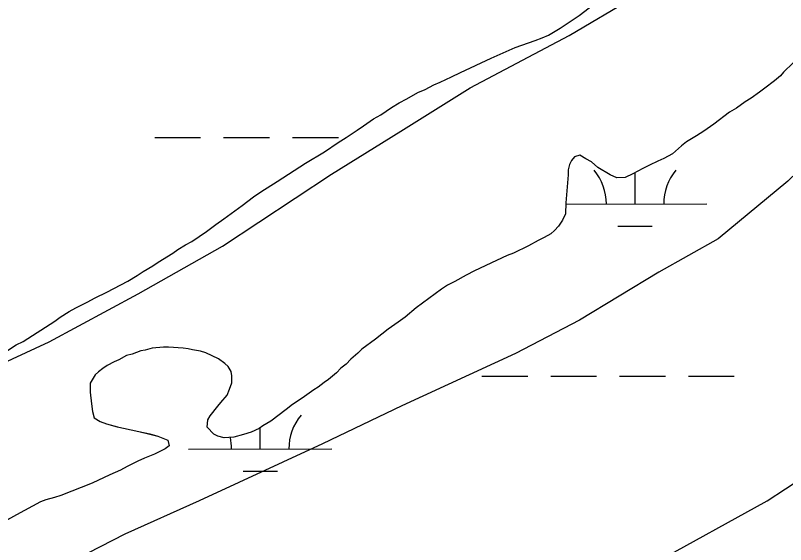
# Model space of a CAD drawing. Extents: x 3279314 to 3317160, y 734079 to 759431.
# Drawn here: x 3302578 to 3303115, y 742266 to 742636 of the extents above; entities that cross this region are included whole.
import ezdxf

# ---------------------------------------------------------------- set-up
doc = ezdxf.new("R2010")
doc.units = 0
for name, color, linetype in [('V-SITE-VEGE', 7, 'Continuous'), ('V-TOPO-SHOR', 7, 'Continuous'), ('V-WETL-SWMP', 7, 'Continuous')]:
    doc.layers.add(name, color=color, linetype=linetype)

msp = doc.modelspace()

# ---------------------------------------------------------------- linework, layer by layer
at = {"layer": 'V-SITE-VEGE'}
for points in [[(3302572.85, 742401.85), (3302578.95, 742405.7), (3302583.77, 742408.01), (3302605.87, 742422.13), (3302609.68, 742424.95), (3302616.02, 742429.05), (3302620.6, 742431.62), (3302628.48, 742435.48), (3302634.06, 742438.57), (3302642.2, 742442.43), (3302656.93, 742450.14), (3302663.28, 742453.99), (3302667.6, 742456.81), (3302674.2, 742460.92), (3302678.01, 742463.48), (3302688.17, 742469.65), (3302691.72, 742472.21), (3302697.06, 742475.55), (3302701.38, 742477.86), (3302711.79, 742484.79), (3302718.13, 742489.66), (3302723.71, 742493.5), (3302736.66, 742502.99), (3302744.53, 742508.89), (3302749.61, 742512.48), (3302761.04, 742519.67), (3302780.84, 742532.5), (3302794.05, 742540.45), (3302803.44, 742546.87), (3302809.03, 742550.46), (3302816.64, 742555.59), (3302821.21, 742558.42), (3302828.07, 742563.29), (3302833.15, 742566.11), (3302840.77, 742571.24), (3302846.1, 742574.58), (3302851.44, 742577.41), (3302859.06, 742581.78), (3302864.14, 742583.84), (3302870.24, 742587.18), (3302874.56, 742588.98), (3302882.44, 742592.59), (3302888.79, 742595.67), (3302910.14, 742605.71), (3302926.92, 742613.18), (3302940.9, 742618.08), (3302945.73, 742619.89), (3302950.06, 742621.7), (3302953.61, 742623.75), (3302958.18, 742626.57), (3302971.64, 742635.55), (3302981.54, 742643.24)], [(3303120.81, 742602.39), (3303113.96, 742595.99), (3303111.94, 742593.43), (3303107.62, 742589.85), (3303101.02, 742584.72), (3303097.22, 742581.9), (3303091.38, 742577.8), (3303087.32, 742575.23), (3303081.23, 742570.87), (3303076.4, 742568.05), (3303065.49, 742559.59), (3303058.38, 742554.71), (3303053.3, 742551.63), (3303046.44, 742547.27), (3303042.89, 742544.45), (3303036.55, 742539.07), (3303030.45, 742535.73), (3303026.38, 742533.93), (3303020.54, 742531.1), (3303015.96, 742528.78), (3303008.85, 742524.93), (3303003.51, 742522.36), (3302997.91, 742522.33), (3302993.06, 742524.34), (3302984.63, 742529.4), (3302980.03, 742533.45), (3302976.2, 742535.47), (3302972.11, 742538), (3302968.29, 742536.96), (3302966.27, 742534.4), (3302964.75, 742531.59), (3302963.75, 742527.77), (3302963.77, 742524.2), (3302962.33, 742504.83), (3302962.12, 742497.19), (3302959.84, 742492.6), (3302957.06, 742488.51), (3302954.28, 742485.44), (3302951.74, 742483.14), (3302947.17, 742480.56), (3302942.85, 742478.51), (3302936.24, 742474.66), (3302925.82, 742469.77), (3302921.25, 742467.96), (3302913.88, 742464.61), (3302898.63, 742457.41), (3302892.78, 742454.32), (3302884.91, 742449.96), (3302879.83, 742447.39), (3302875.51, 742444.56), (3302871.2, 742441.23), (3302858, 742431.49), (3302850.13, 742425.08), (3302845.31, 742421.49), (3302838.45, 742416.62), (3302829.57, 742409.7), (3302819.93, 742402.78), (3302817.14, 742399.96), (3302812.32, 742395.61), (3302809.02, 742392.28), (3302805.47, 742389.46), (3302802.43, 742386.14), (3302796.85, 742381.52), (3302793.8, 742379.47), (3302789.49, 742376.14), (3302786.44, 742374.34), (3302778.32, 742368.45), (3302771.71, 742364.08), (3302767.15, 742360.49), (3302756.49, 742352.55), (3302750.9, 742349.21), (3302748.36, 742347.42), (3302742.77, 742344.84), (3302737.43, 742343.03), (3302730.81, 742341.22), (3302727.25, 742340.94), (3302723.94, 742340.93), (3302719.6, 742341.92), (3302716.79, 742343.44), (3302712.19, 742348.26), (3302712.67, 742353.36), (3302714.19, 742356.17), (3302719.5, 742362.81), (3302721.79, 742365.37), (3302726.09, 742370.49), (3302727.85, 742374.82), (3302729.36, 742379.16), (3302729.34, 742384), (3302728.81, 742387.06), (3302726.76, 742390.61), (3302724.45, 742392.64), (3302720.11, 742395.93), (3302711.17, 742400.22), (3302707.6, 742401.22), (3302701.99, 742402.21), (3302698.93, 742402.96), (3302695.36, 742403.45), (3302685.17, 742404.17), (3302681.61, 742404.15), (3302673.71, 742403.35), (3302668.88, 742402.05), (3302665.83, 742401.53), (3302659.98, 742399.21), (3302655.91, 742398.17), (3302650.57, 742395.34), (3302647.27, 742393.8), (3302642.44, 742391.23), (3302639.39, 742389.17), (3302636.35, 742386.87), (3302634.07, 742384.82), (3302630.53, 742378.94), (3302630.56, 742372.58), (3302631.62, 742364.43), (3302632.15, 742359.08), (3302633.45, 742354.76), (3302637.53, 742352.23), (3302641.87, 742350.47), (3302649.52, 742348.47), (3302653.86, 742347.47), (3302664.57, 742345.23), (3302672.22, 742343.48), (3302677.83, 742341.98), (3302684.72, 742339.21), (3302685.76, 742335.14), (3302682.96, 742333.09), (3302675.34, 742329.49), (3302668.48, 742326.65), (3302663.9, 742324.59), (3302656.28, 742320.74), (3302651.71, 742318.17), (3302644.33, 742315.08), (3302631.88, 742309.16), (3302610.02, 742300.65), (3302605.69, 742299.1), (3302599.59, 742297.54), (3302596.03, 742296.25), (3302579.26, 742287), (3302558.68, 742275.95)]]:
    msp.add_lwpolyline(points, dxfattribs=at)
at = {"layer": 'V-TOPO-SHOR'}
for points in [[(3302509.04, 742364.81), (3302602.07, 742407.91), (3302664.17, 742441.2), (3302722.84, 742474.55), (3302798.88, 742524.74), (3302847.23, 742554.82), (3302895.59, 742584.9), (3302964.58, 742621.51), (3303009.46, 742648.22), (3303037.09, 742664.91), (3303075.18, 742695.14), (3303109.7, 742715.16), (3303127.12, 742735.43), (3303158.31, 742762.34), (3303175.68, 742779.2), (3303196.51, 742799.41), (3303224.14, 742816.11), (3303248.34, 742832.86)], [(3303395, 742799.88), (3303384.48, 742782.92), (3303346.23, 742742.43), (3303321.77, 742708.57), (3303297.46, 742684.98), (3303252.32, 742641.17), (3303224.54, 742614.21), (3303196.77, 742587.25), (3303144.83, 742546.95), (3303117.05, 742519.99), (3303068.54, 742479.65), (3303027.13, 742456.32), (3302971.88, 742422.92), (3302927.05, 742399.64), (3302847.79, 742363.18), (3302792.65, 742336.62), (3302706.5, 742296.84), (3302654.82, 742273.66), (3302603.1, 742247.06), (3302520.53, 742217.49)]]:
    msp.add_lwpolyline(points, dxfattribs=at)
at = {"layer": 'V-WETL-SWMP'}
for p, q in [((3302958.19, 742626.57), (3302971.64, 742635.55)), ((3302958.19, 742626.57), (3302971.64, 742635.55)), ((3303102.54, 742296.87), (3303617.32, 742634.09)), ((3303102.54, 742296.87), (3303617.32, 742634.09)), ((3302950.06, 742621.7), (3302953.62, 742623.75)), ((3302950.06, 742621.7), (3302953.62, 742623.75)), ((3302953.62, 742623.75), (3302958.19, 742626.57)), ((3302953.62, 742623.75), (3302958.19, 742626.57)), ((3302926.92, 742613.18), (3302940.91, 742618.09)), ((3302926.92, 742613.18), (3302940.91, 742618.09)), ((3302940.91, 742618.09), (3302945.74, 742619.89)), ((3302940.91, 742618.09), (3302945.74, 742619.89)), ((3302945.74, 742619.89), (3302950.06, 742621.7)), ((3302945.74, 742619.89), (3302950.06, 742621.7)), ((3302910.14, 742605.71), (3302926.92, 742613.18)), ((3302910.14, 742605.71), (3302926.92, 742613.18)), ((3302888.8, 742595.68), (3302910.14, 742605.71)), ((3302888.8, 742595.68), (3302910.14, 742605.71)), ((3303120.81, 742602.39), (3303113.97, 742595.99)), ((3303120.81, 742602.39), (3303113.97, 742595.99)), ((3302882.44, 742592.59), (3302888.8, 742595.68)), ((3302882.44, 742592.59), (3302888.8, 742595.68)), ((3303113.97, 742595.99), (3303111.94, 742593.43)), ((3303113.97, 742595.99), (3303111.94, 742593.43)), ((3302874.56, 742588.98), (3302882.44, 742592.59)), ((3302874.56, 742588.98), (3302882.44, 742592.59)), ((3303111.94, 742593.43), (3303107.63, 742589.85)), ((3303111.94, 742593.43), (3303107.63, 742589.85)), ((3302864.15, 742583.84), (3302870.24, 742587.18)), ((3302864.15, 742583.84), (3302870.24, 742587.18)), ((3302870.24, 742587.18), (3302874.56, 742588.98)), ((3302870.24, 742587.18), (3302874.56, 742588.98)), ((3303107.63, 742589.85), (3303101.03, 742584.72)), ((3303107.63, 742589.85), (3303101.03, 742584.72)), ((3302851.44, 742577.41), (3302859.06, 742581.78)), ((3302851.44, 742577.41), (3302859.06, 742581.78)), ((3302859.06, 742581.78), (3302864.15, 742583.84)), ((3302859.06, 742581.78), (3302864.15, 742583.84)), ((3303097.22, 742581.9), (3303091.38, 742577.8)), ((3303097.22, 742581.9), (3303091.38, 742577.8)), ((3303101.03, 742584.72), (3303097.22, 742581.9)), ((3303101.03, 742584.72), (3303097.22, 742581.9)), ((3302840.77, 742571.25), (3302846.11, 742574.58)), ((3302840.77, 742571.25), (3302846.11, 742574.58)), ((3302846.11, 742574.58), (3302851.44, 742577.41)), ((3302846.11, 742574.58), (3302851.44, 742577.41)), ((3303087.32, 742575.23), (3303081.23, 742570.87)), ((3303087.32, 742575.23), (3303081.23, 742570.87)), ((3303091.38, 742577.8), (3303087.32, 742575.23)), ((3303091.38, 742577.8), (3303087.32, 742575.23)), ((3302833.16, 742566.12), (3302840.77, 742571.25)), ((3302833.16, 742566.12), (3302840.77, 742571.25)), ((3303081.23, 742570.87), (3303076.4, 742568.05)), ((3303081.23, 742570.87), (3303076.4, 742568.05)), ((3302828.07, 742563.29), (3302833.16, 742566.12)), ((3302828.07, 742563.29), (3302833.16, 742566.12)), ((3303076.4, 742568.05), (3303065.49, 742559.59)), ((3303076.4, 742568.05), (3303065.49, 742559.59)), ((3302816.65, 742555.59), (3302821.22, 742558.42)), ((3302816.65, 742555.59), (3302821.22, 742558.42)), ((3302821.22, 742558.42), (3302828.07, 742563.29)), ((3302821.22, 742558.42), (3302828.07, 742563.29)), ((3303065.49, 742559.59), (3303058.38, 742554.71)), ((3303065.49, 742559.59), (3303058.38, 742554.71)), ((3302809.03, 742550.46), (3302816.65, 742555.59)), ((3302809.03, 742550.46), (3302816.65, 742555.59)), ((3303058.38, 742554.71), (3303053.3, 742551.63)), ((3303058.38, 742554.71), (3303053.3, 742551.63)), ((3302675.62, 742550.25), (3302707.62, 742550.26)), ((3302723.62, 742550.27), (3302755.62, 742550.29)), ((3302771.62, 742550.3), (3302803.62, 742550.31)), ((3302803.45, 742546.87), (3302809.03, 742550.46)), ((3302803.45, 742546.87), (3302809.03, 742550.46)), ((3303046.44, 742547.27), (3303042.89, 742544.45)), ((3303046.44, 742547.27), (3303042.89, 742544.45)), ((3303053.3, 742551.63), (3303046.44, 742547.27)), ((3303053.3, 742551.63), (3303046.44, 742547.27)), ((3302794.05, 742540.46), (3302803.45, 742546.87)), ((3302794.05, 742540.46), (3302803.45, 742546.87)), ((3303042.89, 742544.45), (3303036.55, 742539.07)), ((3303042.89, 742544.45), (3303036.55, 742539.07)), ((3302780.84, 742532.5), (3302794.05, 742540.46)), ((3302780.84, 742532.5), (3302794.05, 742540.46)), ((3302968.3, 742536.96), (3302966.27, 742534.41)), ((3302968.3, 742536.96), (3302966.27, 742534.41)), ((3302972.11, 742538), (3302968.3, 742536.96)), ((3302972.11, 742538), (3302968.3, 742536.96)), ((3302976.2, 742535.47), (3302972.11, 742538)), ((3302976.2, 742535.47), (3302972.11, 742538)), ((3303036.55, 742539.07), (3303030.45, 742535.73)), ((3303036.55, 742539.07), (3303030.45, 742535.73)), ((3302761.04, 742519.67), (3302780.84, 742532.5)), ((3302761.04, 742519.67), (3302780.84, 742532.5)), ((3302964.76, 742531.6), (3302963.75, 742527.77)), ((3302964.76, 742531.6), (3302963.75, 742527.77)), ((3302966.27, 742534.41), (3302964.76, 742531.6)), ((3302966.27, 742534.41), (3302964.76, 742531.6)), ((3302980.03, 742533.45), (3302976.2, 742535.47)), ((3302980.03, 742533.45), (3302976.2, 742535.47)), ((3302984.63, 742529.4), (3302980.03, 742533.45)), ((3302984.63, 742529.4), (3302980.03, 742533.45)), ((3303026.39, 742533.93), (3303020.54, 742531.1)), ((3303026.39, 742533.93), (3303020.54, 742531.1)), ((3303030.45, 742535.73), (3303026.39, 742533.93)), ((3303030.45, 742535.73), (3303026.39, 742533.93)), ((3302963.75, 742527.77), (3302963.77, 742524.2)), ((3302963.75, 742527.77), (3302963.77, 742524.2)), ((3302993.06, 742524.34), (3302984.63, 742529.4)), ((3302993.06, 742524.34), (3302984.63, 742529.4)), ((3303015.97, 742528.78), (3303008.85, 742524.93)), ((3303015.97, 742528.78), (3303008.85, 742524.93)), ((3303010.49, 742503.99), (3303010.48, 742525.81)), ((3303020.54, 742531.1), (3303015.97, 742528.78)), ((3303020.54, 742531.1), (3303015.97, 742528.78)), ((3302963.77, 742524.2), (3302962.34, 742504.84)), ((3302963.77, 742524.2), (3302962.34, 742504.84)), ((3302997.91, 742522.33), (3302993.06, 742524.34)), ((3302997.91, 742522.33), (3302993.06, 742524.34)), ((3303003.52, 742522.36), (3302997.91, 742522.33)), ((3303003.52, 742522.36), (3302997.91, 742522.33)), ((3303008.85, 742524.93), (3303003.52, 742522.36)), ((3303008.85, 742524.93), (3303003.52, 742522.36)), ((3302749.61, 742512.48), (3302761.04, 742519.67)), ((3302749.61, 742512.48), (3302761.04, 742519.67)), ((3302744.53, 742508.89), (3302749.61, 742512.48)), ((3302744.53, 742508.89), (3302749.61, 742512.48)), ((3302736.67, 742502.99), (3302744.53, 742508.89)), ((3302736.67, 742502.99), (3302744.53, 742508.89)), ((3302962.34, 742504.84), (3302962.12, 742497.2)), ((3302962.34, 742504.84), (3302962.12, 742497.2)), ((3302723.72, 742493.51), (3302736.67, 742502.99)), ((3302723.72, 742493.51), (3302736.67, 742502.99)), ((3302962.31, 742503.96), (3303060.49, 742504.01)), ((3302962.12, 742497.2), (3302959.85, 742492.6)), ((3302962.12, 742497.2), (3302959.85, 742492.6)), ((3302711.79, 742484.79), (3302718.13, 742489.66)), ((3302711.79, 742484.79), (3302718.13, 742489.66)), ((3302718.13, 742489.66), (3302723.72, 742493.51)), ((3302718.13, 742489.66), (3302723.72, 742493.51)), ((3302957.07, 742488.51), (3302954.28, 742485.44)), ((3302957.07, 742488.51), (3302954.28, 742485.44)), ((3302959.85, 742492.6), (3302957.07, 742488.51)), ((3302959.85, 742492.6), (3302957.07, 742488.51)), ((3302998.5, 742488.55), (3303022.5, 742488.56)), ((3302701.38, 742477.86), (3302711.79, 742484.79)), ((3302701.38, 742477.86), (3302711.79, 742484.79)), ((3302951.74, 742483.14), (3302947.17, 742480.57)), ((3302951.74, 742483.14), (3302947.17, 742480.57)), ((3302954.28, 742485.44), (3302951.74, 742483.14)), ((3302954.28, 742485.44), (3302951.74, 742483.14)), ((3302697.06, 742475.55), (3302701.38, 742477.86)), ((3302697.06, 742475.55), (3302701.38, 742477.86)), ((3302942.85, 742478.51), (3302936.24, 742474.66)), ((3302942.85, 742478.51), (3302936.24, 742474.66)), ((3302947.17, 742480.57), (3302942.85, 742478.51)), ((3302947.17, 742480.57), (3302942.85, 742478.51)), ((3302688.17, 742469.65), (3302691.73, 742472.21)), ((3302688.17, 742469.65), (3302691.73, 742472.21)), ((3302691.73, 742472.21), (3302697.06, 742475.55)), ((3302691.73, 742472.21), (3302697.06, 742475.55)), ((3302936.24, 742474.66), (3302925.82, 742469.77)), ((3302936.24, 742474.66), (3302925.82, 742469.77)), ((3302678.01, 742463.49), (3302688.17, 742469.65)), ((3302678.01, 742463.49), (3302688.17, 742469.65)), ((3302921.25, 742467.96), (3302913.88, 742464.62)), ((3302921.25, 742467.96), (3302913.88, 742464.62)), ((3302925.82, 742469.77), (3302921.25, 742467.96)), ((3302925.82, 742469.77), (3302921.25, 742467.96)), ((3302674.21, 742460.92), (3302678.01, 742463.49)), ((3302674.21, 742460.92), (3302678.01, 742463.49)), ((3302913.88, 742464.62), (3302898.63, 742457.41)), ((3302913.88, 742464.62), (3302898.63, 742457.41)), ((3302663.29, 742453.99), (3302667.6, 742456.81)), ((3302663.29, 742453.99), (3302667.6, 742456.81)), ((3302667.6, 742456.81), (3302674.21, 742460.92)), ((3302667.6, 742456.81), (3302674.21, 742460.92)), ((3302898.63, 742457.41), (3302892.79, 742454.33)), ((3302898.63, 742457.41), (3302892.79, 742454.33)), ((3302656.94, 742450.14), (3302663.29, 742453.99)), ((3302656.94, 742450.14), (3302663.29, 742453.99)), ((3302892.79, 742454.33), (3302884.91, 742449.96)), ((3302892.79, 742454.33), (3302884.91, 742449.96)), ((3302642.2, 742442.43), (3302656.94, 742450.14)), ((3302642.2, 742442.43), (3302656.94, 742450.14)), ((3302879.83, 742447.39), (3302875.51, 742444.56)), ((3302879.83, 742447.39), (3302875.51, 742444.56)), ((3302884.91, 742449.96), (3302879.83, 742447.39)), ((3302884.91, 742449.96), (3302879.83, 742447.39)), ((3302634.07, 742438.57), (3302642.2, 742442.43)), ((3302634.07, 742438.57), (3302642.2, 742442.43)), ((3302871.2, 742441.23), (3302858, 742431.49)), ((3302871.2, 742441.23), (3302858, 742431.49)), ((3302875.51, 742444.56), (3302871.2, 742441.23)), ((3302875.51, 742444.56), (3302871.2, 742441.23)), ((3302620.6, 742431.63), (3302628.48, 742435.48)), ((3302620.6, 742431.63), (3302628.48, 742435.48)), ((3302628.48, 742435.48), (3302634.07, 742438.57)), ((3302628.48, 742435.48), (3302634.07, 742438.57)), ((3302616.03, 742429.06), (3302620.6, 742431.63)), ((3302616.03, 742429.06), (3302620.6, 742431.63)), ((3302858, 742431.49), (3302850.13, 742425.08)), ((3302858, 742431.49), (3302850.13, 742425.08)), ((3302605.87, 742422.13), (3302609.68, 742424.95)), ((3302605.87, 742422.13), (3302609.68, 742424.95)), ((3302609.68, 742424.95), (3302616.03, 742429.06)), ((3302609.68, 742424.95), (3302616.03, 742429.06)), ((3302850.13, 742425.08), (3302845.31, 742421.5)), ((3302850.13, 742425.08), (3302845.31, 742421.5)), ((3302583.78, 742408.02), (3302605.87, 742422.13)), ((3302583.78, 742408.02), (3302605.87, 742422.13)), ((3302845.31, 742421.5), (3302838.46, 742416.62)), ((3302845.31, 742421.5), (3302838.46, 742416.62)), ((3302838.46, 742416.62), (3302829.58, 742409.7)), ((3302838.46, 742416.62), (3302829.58, 742409.7)), ((3302578.95, 742405.7), (3302583.78, 742408.02)), ((3302578.95, 742405.7), (3302583.78, 742408.02)), ((3302829.58, 742409.7), (3302819.93, 742402.78)), ((3302829.58, 742409.7), (3302819.93, 742402.78)), ((3302572.86, 742401.85), (3302578.95, 742405.7)), ((3302572.86, 742401.85), (3302578.95, 742405.7)), ((3302673.72, 742403.35), (3302668.88, 742402.06)), ((3302673.72, 742403.35), (3302668.88, 742402.06)), ((3302681.61, 742404.15), (3302673.72, 742403.35)), ((3302681.61, 742404.15), (3302673.72, 742403.35)), ((3302685.18, 742404.17), (3302681.61, 742404.15)), ((3302685.18, 742404.17), (3302681.61, 742404.15)), ((3302695.37, 742403.46), (3302685.18, 742404.17)), ((3302695.37, 742403.46), (3302685.18, 742404.17)), ((3302698.94, 742402.96), (3302695.37, 742403.46)), ((3302698.94, 742402.96), (3302695.37, 742403.46)), ((3302702, 742402.21), (3302698.94, 742402.96)), ((3302702, 742402.21), (3302698.94, 742402.96)), ((3302819.93, 742402.78), (3302817.14, 742399.96)), ((3302819.93, 742402.78), (3302817.14, 742399.96)), ((3302655.91, 742398.17), (3302650.58, 742395.34)), ((3302655.91, 742398.17), (3302650.58, 742395.34)), ((3302659.98, 742399.21), (3302655.91, 742398.17)), ((3302659.98, 742399.21), (3302655.91, 742398.17)), ((3302665.83, 742401.53), (3302659.98, 742399.21)), ((3302665.83, 742401.53), (3302659.98, 742399.21)), ((3302668.88, 742402.06), (3302665.83, 742401.53)), ((3302668.88, 742402.06), (3302665.83, 742401.53)), ((3302707.61, 742401.22), (3302702, 742402.21)), ((3302707.61, 742401.22), (3302702, 742402.21)), ((3302711.18, 742400.22), (3302707.61, 742401.22)), ((3302711.18, 742400.22), (3302707.61, 742401.22)), ((3302720.11, 742395.93), (3302711.18, 742400.22)), ((3302720.11, 742395.93), (3302711.18, 742400.22)), ((3302817.14, 742399.96), (3302812.32, 742395.61)), ((3302817.14, 742399.96), (3302812.32, 742395.61)), ((3302647.27, 742393.8), (3302642.45, 742391.23)), ((3302647.27, 742393.8), (3302642.45, 742391.23)), ((3302650.58, 742395.34), (3302647.27, 742393.8)), ((3302650.58, 742395.34), (3302647.27, 742393.8)), ((3302724.46, 742392.64), (3302720.11, 742395.93)), ((3302724.46, 742392.64), (3302720.11, 742395.93)), ((3302726.76, 742390.62), (3302724.46, 742392.64)), ((3302726.76, 742390.62), (3302724.46, 742392.64)), ((3302809.03, 742392.28), (3302805.47, 742389.46)), ((3302809.03, 742392.28), (3302805.47, 742389.46)), ((3302812.32, 742395.61), (3302809.03, 742392.28)), ((3302812.32, 742395.61), (3302809.03, 742392.28)), ((3302636.35, 742386.87), (3302634.07, 742384.82)), ((3302636.35, 742386.87), (3302634.07, 742384.82)), ((3302639.4, 742389.18), (3302636.35, 742386.87)), ((3302639.4, 742389.18), (3302636.35, 742386.87)), ((3302642.45, 742391.23), (3302639.4, 742389.18)), ((3302642.45, 742391.23), (3302639.4, 742389.18)), ((3302728.82, 742387.06), (3302726.76, 742390.62)), ((3302728.82, 742387.06), (3302726.76, 742390.62)), ((3302729.34, 742384.01), (3302728.82, 742387.06)), ((3302729.34, 742384.01), (3302728.82, 742387.06)), ((3302805.47, 742389.46), (3302802.43, 742386.14)), ((3302805.47, 742389.46), (3302802.43, 742386.14)), ((3302634.07, 742384.82), (3302630.53, 742378.95)), ((3302634.07, 742384.82), (3302630.53, 742378.95)), ((3302729.36, 742379.17), (3302729.34, 742384.01)), ((3302729.36, 742379.17), (3302729.34, 742384.01)), ((3302796.85, 742381.53), (3302793.8, 742379.47)), ((3302796.85, 742381.53), (3302793.8, 742379.47)), ((3302802.43, 742386.14), (3302796.85, 742381.53)), ((3302802.43, 742386.14), (3302796.85, 742381.53)), ((3302903.7, 742383.86), (3302935.7, 742383.88)), ((3302951.7, 742383.89), (3302983.7, 742383.9)), ((3302999.7, 742383.91), (3303031.7, 742383.93)), ((3303047.7, 742383.94), (3303079.7, 742383.95)), ((3302630.53, 742378.95), (3302630.56, 742372.58)), ((3302630.53, 742378.95), (3302630.56, 742372.58)), ((3302727.85, 742374.83), (3302729.36, 742379.17)), ((3302727.85, 742374.83), (3302729.36, 742379.17)), ((3302789.49, 742376.14), (3302786.44, 742374.34)), ((3302789.49, 742376.14), (3302786.44, 742374.34)), ((3302793.8, 742379.47), (3302789.49, 742376.14)), ((3302793.8, 742379.47), (3302789.49, 742376.14)), ((3302630.56, 742372.58), (3302631.62, 742364.43)), ((3302630.56, 742372.58), (3302631.62, 742364.43)), ((3302721.79, 742365.37), (3302726.09, 742370.49)), ((3302721.79, 742365.37), (3302726.09, 742370.49)), ((3302726.09, 742370.49), (3302727.85, 742374.83)), ((3302726.09, 742370.49), (3302727.85, 742374.83)), ((3302786.44, 742374.34), (3302778.32, 742368.45)), ((3302786.44, 742374.34), (3302778.32, 742368.45)), ((3302719.51, 742362.82), (3302721.79, 742365.37)), ((3302719.51, 742362.82), (3302721.79, 742365.37)), ((3302778.32, 742368.45), (3302771.72, 742364.09)), ((3302778.32, 742368.45), (3302771.72, 742364.09)), ((3302631.62, 742364.43), (3302632.16, 742359.09)), ((3302631.62, 742364.43), (3302632.16, 742359.09)), ((3302714.19, 742356.17), (3302719.51, 742362.82)), ((3302714.19, 742356.17), (3302719.51, 742362.82)), ((3302767.15, 742360.5), (3302756.49, 742352.55)), ((3302767.15, 742360.5), (3302756.49, 742352.55)), ((3302771.72, 742364.09), (3302767.15, 742360.5)), ((3302771.72, 742364.09), (3302767.15, 742360.5)), ((3302632.16, 742359.09), (3302633.45, 742354.76)), ((3302632.16, 742359.09), (3302633.45, 742354.76)), ((3302633.45, 742354.76), (3302637.54, 742352.23)), ((3302633.45, 742354.76), (3302637.54, 742352.23)), ((3302712.67, 742353.36), (3302714.19, 742356.17)), ((3302712.67, 742353.36), (3302714.19, 742356.17)), ((3302637.54, 742352.23), (3302641.88, 742350.47)), ((3302637.54, 742352.23), (3302641.88, 742350.47)), ((3302641.88, 742350.47), (3302649.53, 742348.47)), ((3302641.88, 742350.47), (3302649.53, 742348.47)), ((3302712.19, 742348.26), (3302712.67, 742353.36)), ((3302712.19, 742348.26), (3302712.67, 742353.36)), ((3302750.9, 742349.21), (3302748.36, 742347.42)), ((3302750.9, 742349.21), (3302748.36, 742347.42)), ((3302756.49, 742352.55), (3302750.9, 742349.21)), ((3302756.49, 742352.55), (3302750.9, 742349.21)), ((3302649.53, 742348.47), (3302653.86, 742347.47)), ((3302649.53, 742348.47), (3302653.86, 742347.47)), ((3302653.86, 742347.47), (3302664.57, 742345.23)), ((3302653.86, 742347.47), (3302664.57, 742345.23)), ((3302664.57, 742345.23), (3302672.22, 742343.49)), ((3302664.57, 742345.23), (3302672.22, 742343.49)), ((3302672.22, 742343.49), (3302677.83, 742341.98)), ((3302672.22, 742343.49), (3302677.83, 742341.98)), ((3302716.8, 742343.44), (3302712.19, 742348.26)), ((3302716.8, 742343.44), (3302712.19, 742348.26)), ((3302719.61, 742341.93), (3302716.8, 742343.44)), ((3302719.61, 742341.93), (3302716.8, 742343.44)), ((3302742.77, 742344.84), (3302737.43, 742343.03)), ((3302742.77, 742344.84), (3302737.43, 742343.03)), ((3302748.36, 742347.42), (3302742.77, 742344.84)), ((3302748.36, 742347.42), (3302742.77, 742344.84)), ((3302749.14, 742333.04), (3302749.13, 742347.96)), ((3302677.83, 742341.98), (3302684.72, 742339.22)), ((3302677.83, 742341.98), (3302684.72, 742339.22)), ((3302684.72, 742339.22), (3302685.76, 742335.14)), ((3302684.72, 742339.22), (3302685.76, 742335.14)), ((3302723.94, 742340.93), (3302719.61, 742341.93)), ((3302723.94, 742340.93), (3302719.61, 742341.93)), ((3302727.25, 742340.95), (3302723.94, 742340.93)), ((3302727.25, 742340.95), (3302723.94, 742340.93)), ((3302730.82, 742341.22), (3302727.25, 742340.95)), ((3302730.82, 742341.22), (3302727.25, 742340.95)), ((3302737.43, 742343.03), (3302730.82, 742341.22)), ((3302737.43, 742343.03), (3302730.82, 742341.22)), ((3302682.97, 742333.09), (3302675.35, 742329.49)), ((3302682.97, 742333.09), (3302675.35, 742329.49)), ((3302685.76, 742335.14), (3302682.97, 742333.09)), ((3302685.76, 742335.14), (3302682.97, 742333.09)), ((3302699.14, 742333.02), (3302799.14, 742333.07)), ((3302675.35, 742329.49), (3302668.48, 742326.66)), ((3302675.35, 742329.49), (3302668.48, 742326.66)), ((3302663.91, 742324.6), (3302656.28, 742320.74)), ((3302663.91, 742324.6), (3302656.28, 742320.74)), ((3302668.48, 742326.66), (3302663.91, 742324.6)), ((3302668.48, 742326.66), (3302663.91, 742324.6)), ((3302651.71, 742318.17), (3302644.34, 742315.08)), ((3302651.71, 742318.17), (3302644.34, 742315.08)), ((3302656.28, 742320.74), (3302651.71, 742318.17)), ((3302656.28, 742320.74), (3302651.71, 742318.17)), ((3302737.15, 742317.6), (3302761.15, 742317.62)), ((3302644.34, 742315.08), (3302631.89, 742309.16)), ((3302644.34, 742315.08), (3302631.89, 742309.16)), ((3302631.89, 742309.16), (3302610.02, 742300.65)), ((3302631.89, 742309.16), (3302610.02, 742300.65)), ((3302610.02, 742300.65), (3302605.7, 742299.1)), ((3302610.02, 742300.65), (3302605.7, 742299.1)), ((3302418.19, 741919.97), (3303102.54, 742296.87)), ((3302418.19, 741919.97), (3303102.54, 742296.87)), ((3302596.03, 742296.25), (3302579.27, 742287)), ((3302596.03, 742296.25), (3302579.27, 742287)), ((3302599.59, 742297.54), (3302596.03, 742296.25)), ((3302599.59, 742297.54), (3302596.03, 742296.25)), ((3302605.7, 742299.1), (3302599.59, 742297.54)), ((3302605.7, 742299.1), (3302599.59, 742297.54)), ((3302579.27, 742287), (3302558.69, 742275.95)), ((3302579.27, 742287), (3302558.69, 742275.95))]:
    msp.add_line(p, q, dxfattribs=at)
for centre, start, end in [((3302955.24, 742504.43), 359.2573, 40.801), ((3303065.73, 742504.49), 139.2573, 180.801), ((3302804.38, 742333.54), 139.2573, 180.801), ((3302693.9, 742333.49), 359.2573, 12.354)]:
    msp.add_arc(centre, 35.25, start, end, dxfattribs=at)

doc.saveas('drawing.dxf')
